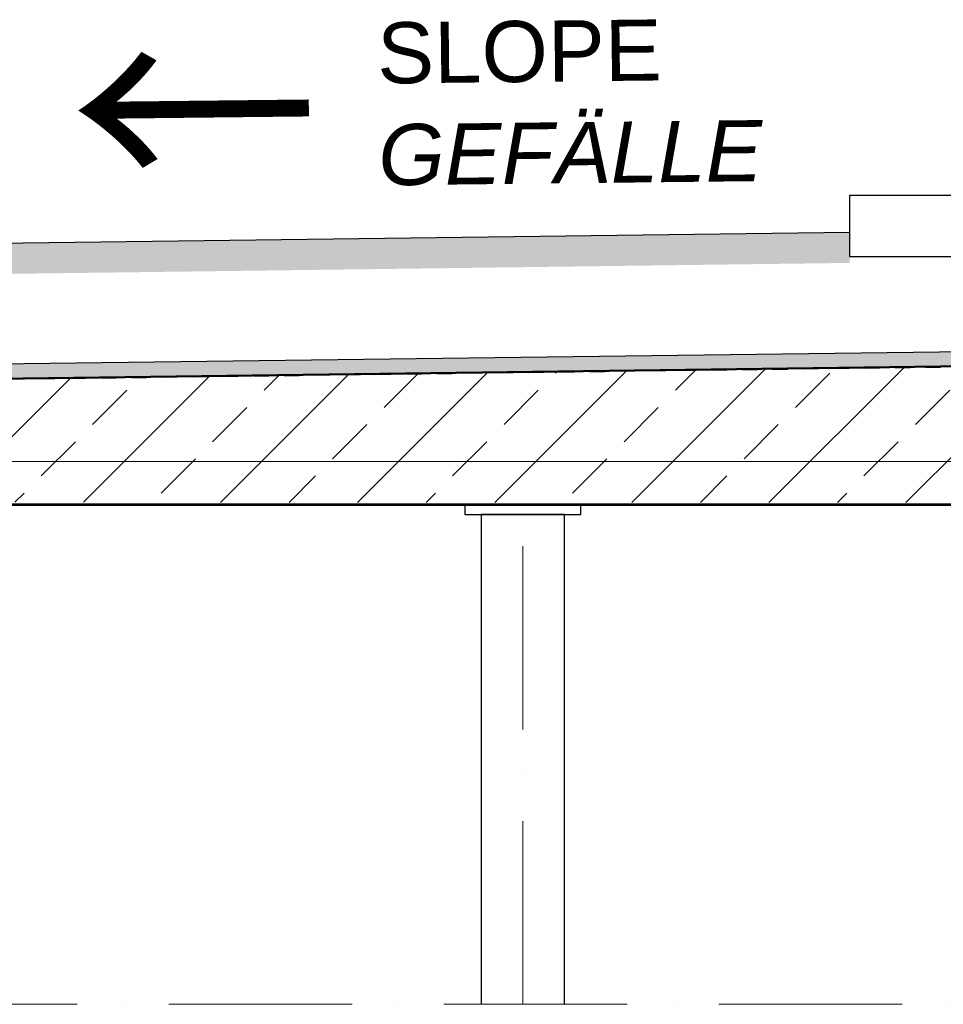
# Model space of a CAD drawing. Header units: millimetres. Extents: x 2605 to 1198744, y 17680 to 73723.
# Tile 399 of 656: x 13291 to 16315, y 51050 to 54275. Entities that reach past the tile are written whole.
import ezdxf

# ---------------------------------------------------------------- set-up
doc = ezdxf.new("R2010")
doc.units = ezdxf.units.MM
doc.linetypes.add('ACAD_ISO10W100', pattern=[18, 12, -3, 0, -3])
doc.linetypes.add('JIS_02_1.0', pattern=[2, 1, -1])
doc.layers.add('Mittellinien', color=7, linetype='Continuous', lineweight=5)
doc.layers.add('Verz. Bandstahl 30x3_5mm im Beton', color=5, linetype='GRENZE1', lineweight=18)
doc.styles.add('LBB3.5M1000', font='isocp.shx', dxfattribs={"height": 3.5})
doc.linetypes.add('GRENZE1', pattern='A,6.35,-2.54,[133,ltypeshp.shx,S=2.54,R=0,X=-2.54,Y=0],-2.54,25.4', length=36.83)

msp = doc.modelspace()

# ---------------------------------------------------------------- hatches: boundary and pattern name
h = msp.add_hatch()
h.set_pattern_fill('EARTH', color=256, scale=12.5, angle=45.64495339, style=0)
h.set_pattern_definition([(45.645, (10075.91, 53036.38), (-1.2636, 112.2461), [79.375, -79.375]), (45.645, (10054.63, 53057.19), (-1.2636, 112.2461), [79.375, -79.375]), (45.645, (10033.346, 53077.996), (-1.2636, 112.2461), [79.375, -79.375]), (135.645, (10033.19, 53092.03), (-112.2461, -1.2636), [79.375, -79.375]), (135.645, (10054, 53113.31), (-112.2461, -1.2636), [79.375, -79.375]), (135.645, (10074.81, 53134.59), (-112.2461, -1.2636), [79.375, -79.375])])
h.paths.add_polyline_path([(4198.8812, 52494.77467), (4143.41118, 52577.9797), (5436.77004, 53440.21894), (16008.41302, 53577.9797), (16008.41302, 53477.97121), (5467.63824, 53340.6127)])
at = {"lineweight": 13}
h = msp.add_hatch(dxfattribs=at)
h.set_pattern_fill('ANSI33', color=256, scale=50, style=0)
h.set_pattern_definition([(45, (-21381.03, 16915), (-224.5064, 224.5064), []), (45, (-21156.52, 16915), (-224.5064, 224.5064), [158.75, -79.375])])
h.paths.add_polyline_path([(8673.41118, 52689.15536), (8593.41118, 52689.15536), (8593.41118, 52705.15536), (8553.41118, 52705.15536), (8553.41118, 52707.15536), (8713.41118, 52707.15536), (8713.41118, 52705.15536), (8673.41118, 52705.15536)], flags=16)
edge = h.paths.add_edge_path(flags=16)
edge.add_arc((17408.41302, 53223.98242), 5, 0, 360)
edge = h.paths.add_edge_path(flags=16)
edge.add_arc((17408.41302, 53173.98242), 5, 0, 360)
edge = h.paths.add_edge_path()
edge.add_line((8483.41172, 51049.66842), (8782.03524, 51049.66842))
edge.add_line((8782.03524, 51049.66842), (8778.39869, 52658.15536))
edge.add_arc((8775.39869, 52658.15536), 3, -90, 0.00002165, ccw=False)
edge.add_line((8775.39869, 52655.15536), (8772.39869, 52655.15536))
edge.add_line((8772.39869, 52655.15536), (8772.39869, 52695.15536))
edge.add_line((8772.39869, 52695.15536), (8832.39869, 52695.15536))
edge.add_line((8832.39869, 52695.15536), (18702.41302, 52692.35747))
edge.add_line((18702.41302, 52692.35747), (18702.41302, 52699.15536))
edge.add_line((18702.41302, 52699.15536), (18802.41302, 52699.15536))
edge.add_line((18802.41302, 52699.15536), (18802.41302, 52914.15536))
edge.add_line((18802.41302, 52914.15536), (18702.41302, 52914.15536))
edge.add_line((18702.41302, 52914.15536), (18702.41302, 52924.15536))
edge.add_line((18702.41302, 52924.15536), (18802.41302, 52924.15536))
edge.add_line((18802.41302, 52924.15536), (18802.41302, 53149.15536))
edge.add_line((18802.41302, 53149.15536), (17508.41302, 53149.15536))
edge.add_line((17508.41302, 53149.15536), (17508.41302, 53249.15536))
edge.add_line((17508.41302, 53249.15536), (17308.41302, 53249.15536))
edge.add_line((17308.41302, 53249.15536), (17308.41302, 53149.15536))
edge.add_line((17308.41302, 53149.15536), (8483.41118, 53034.15536))
edge.add_line((8483.41118, 53034.15536), (8483.41118, 52684.15536))
edge.add_line((8483.41118, 52684.15536), (8483.41172, 51049.66842))
at = {"lineweight": 9}
h = msp.add_hatch(dxfattribs=at)
h.set_pattern_fill('BETON_UNBEWEHRT', color=0, scale=100, pattern_type=2)
h.set_pattern_definition([(45, (-21363.352, 16914.986), (-17.67767, 17.67767), [12.5, -6.25])])
h.paths.add_polyline_path([(17304.41302, 53153.07734), (17304.41302, 53199.10748), (8447.41118, 53083.69048), (8447.41118, 53037.66034)])

# ---------------------------------------------------------------- linework, layer by layer
for p, q in [((17304.41302, 53699.15536), (16008.41302, 53699.15536)), ((16008.41302, 53699.15536), (16008.41302, 53499.15536)), ((16008.41302, 53577.9797), (5436.77004, 53440.21894)), ((16008.41302, 53499.15536), (17304.41302, 53499.15536)), ((17307.76152, 53199.15111), (8447.41118, 53083.69048)), ((17304.41302, 53153.07734), (8447.41118, 53037.66034)), ((17308.41302, 53149.15536), (8483.41118, 53034.15536)), ((8818.41302, 52689.15536), (29998.41302, 52689.15536)), ((8818.41302, 52684.15536), (29998.41302, 52684.15536))]:
    msp.add_line(p, q)
at = {"linetype": 'JIS_02_1.0', "lineweight": 50, "ltscale": 50}
msp.add_line((17306.41302, 53151.12947), (8445.41118, 53035.66034), dxfattribs=at)
at = {"linetype": 'ACAD_ISO10W100', "lineweight": 18, "ltscale": 50}
msp.add_line((14938.41302, 51049.66842), (14938.41302, 52684.15536), dxfattribs=at)
msp.add_lwpolyline([(14748.41302, 52654.15536), (15128.41302, 52654.15536), (15128.41302, 52684.15536), (14748.41302, 52684.15536)], close=True)
msp.add_lwpolyline([(15074.91302, 51049.66842), (15074.91302, 52654.15536), (14801.91302, 52654.15536), (14801.91302, 51049.66842)])
at = {"layer": 'Mittellinien', "linetype": 'ACAD_ISO10W100', "ltscale": 50}
msp.add_line((3878.80074, 51049.66842), (33180.27605, 51049.66842), dxfattribs=at)
at = {"layer": 'Verz. Bandstahl 30x3_5mm im Beton', "ltscale": 15}
msp.add_lwpolyline([(17408.41302, 52827.45606), (11662.84193, 52827.45606), (11662.84193, 53321.46729)], dxfattribs=at)

# ---------------------------------------------------------------- texts
at = {"attachment_point": 1, "rotation": 0.64495339, "style": 'LBB3.5M1000'}
for s, insert, char_height, width in [('{\\fArial|b0|i0|c0|p34;SLOPE\\fMS Shell Dlg|b0|i0|c0|p0;\\P\\fArial|b0|i1|c0|p34;GEFÄLLE}', (14460.32896, 54265.27666), 200, 2581.8064933), ('{\\fSimSun|b0|i0|c134|p2;←}', (13451.06274, 54266.46684), 600, 757.9614593)]:
    msp.add_mtext(s, dxfattribs=dict(at, insert=insert, char_height=char_height, width=width))

doc.saveas('drawing.dxf')
